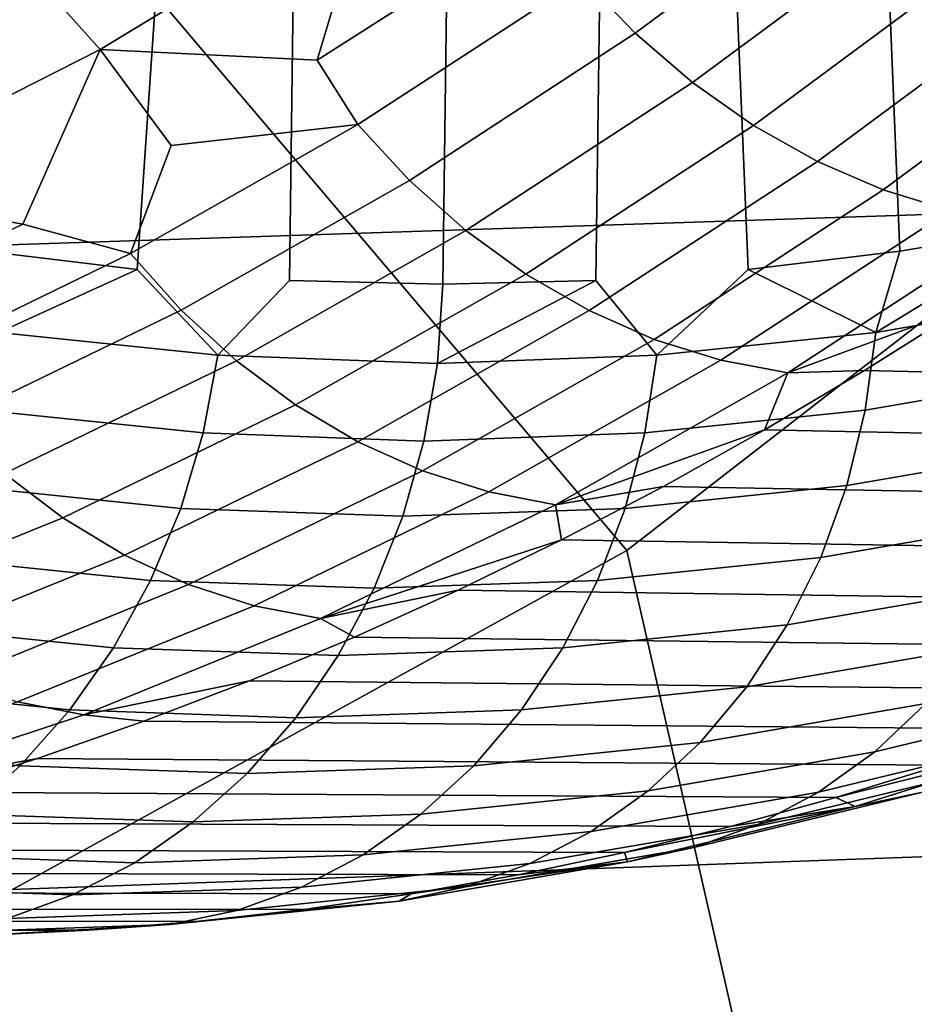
# Model space of a CAD drawing. Header units: metres. Extents: x -240 to 45, y -77 to 27.
# Tile 432 of 656: x -170.495 to -169.823, y -6.2 to -5.461. Entities that reach past the tile are written whole.
import ezdxf

# ---------------------------------------------------------------- set-up
doc = ezdxf.new("R2010")
doc.units = ezdxf.units.M
doc.layers.add('solid_102011X2', color=7, linetype='CONTINUOUS')

msp = doc.modelspace()

# ---------------------------------------------------------------- linework, layer by layer
at = {"layer": 'solid_102011X2'}
for points in [[(-170.521622, -5.634706, 290.411682), (-170.63559, -5.615582, 290.222412), (-170.495773, -3.51779, 290.391998), (-170.381332, -3.552984, 290.582458)], [(-169.804535, -3.51779, 291.542389), (-169.720428, -5.615581, 291.745483), (-169.834045, -5.634704, 291.556), (-169.918991, -3.552984, 291.351929)], [(-170.407288, -5.648428, 290.601654), (-170.521622, -5.634706, 290.411682), (-170.381332, -3.552984, 290.582458), (-170.265976, -3.574157, 290.774445)], [(-170.034348, -3.574157, 291.159943), (-169.918991, -3.552984, 291.351929), (-169.834045, -5.634704, 291.556), (-169.948105, -5.648428, 291.365875)], [(-170.346451, -5.712609, 290.7117), (-170.407288, -5.648428, 290.601654), (-170.265976, -3.574157, 290.774445), (-170.292648, -5.656705, 290.792267)], [(-170.265976, -3.574157, 290.774445), (-170.150162, -3.581223, 290.967194), (-170.177597, -5.659432, 290.983673), (-170.292648, -5.656705, 290.792267)], [(-170.150162, -3.581223, 290.967194), (-170.034348, -3.574157, 291.159943), (-170.062592, -5.656705, 291.17514), (-170.177597, -5.659432, 290.983673)], [(-170.016724, -5.712609, 291.260468), (-170.062592, -5.656705, 291.17514), (-170.034348, -3.574157, 291.159943), (-169.948105, -5.648428, 291.365875)], [(-170.0392, -5.859412, 315.139038), (-170.490173, -5.327822, 314.215637), (-169.888916, -4.737696, 314.659821), (-169.28183, -5.272058, 315.734375)], [(-171.246597, -5.921574, 313.60553), (-171.682327, -5.384171, 312.676727), (-171.081055, -4.787652, 313.132416), (-170.490173, -5.327822, 314.215637)], [(-169.11554, -5.096451, 351.594696), (-170.998749, -5.153143, 350.303497), (-170.867691, -5.64194, 350.137848), (-168.988159, -5.57987, 351.429108)], [(-169.917496, -6.393852, 315.674927), (-170.0392, -5.859412, 315.139038), (-169.28183, -5.272058, 315.734375), (-168.814682, -5.797801, 316.652527)], [(-170.294708, -5.294151, 294.381226), (-170.495132, -5.415947, 294.047668), (-170.434967, -5.483207, 294.034027), (-170.232895, -5.360404, 294.370361)], [(-170.032928, -5.470901, 294.47168), (-169.865738, -5.346933, 294.749908), (-169.906342, -5.306138, 294.755005), (-170.072647, -5.42946, 294.47821)], [(-171.131058, -6.461617, 314.148407), (-171.246597, -5.921574, 313.60553), (-170.490173, -5.327822, 314.215637), (-170.0392, -5.859412, 315.139038)], [(-169.989853, -5.508001, 294.461334), (-169.821899, -5.383454, 294.740845), (-169.865738, -5.346933, 294.749908), (-170.032928, -5.470901, 294.47168)], [(-170.69986, -5.519782, 293.70694), (-170.495132, -5.415947, 294.047668), (-170.560669, -5.355386, 294.066803), (-170.763916, -5.458463, 293.728546)], [(-170.271942, -5.491091, 294.208801), (-170.232895, -5.360404, 294.370361), (-170.434967, -5.483207, 294.034027)], [(-170.271942, -5.491091, 294.208801), (-170.164108, -5.422187, 294.388275), (-170.232895, -5.360404, 294.370361)], [(-169.944016, -5.540265, 294.447296), (-169.775391, -5.415215, 294.727936), (-169.821899, -5.383454, 294.740845), (-169.989853, -5.508001, 294.461334)], [(-170.495132, -5.415947, 294.047668), (-170.69986, -5.519782, 293.70694), (-170.641373, -5.587882, 293.690552), (-170.434967, -5.483207, 294.034027)], [(-169.896042, -5.567262, 294.429749), (-169.726837, -5.441791, 294.711365), (-169.775391, -5.415215, 294.727936), (-169.944016, -5.540265, 294.447296)], [(-170.241379, -5.539519, 294.197418), (-170.072647, -5.42946, 294.47821), (-170.164108, -5.422187, 294.388275), (-170.271942, -5.491091, 294.208801)], [(-170.202515, -5.581525, 294.189453), (-170.032928, -5.470901, 294.47168), (-170.072647, -5.42946, 294.47821), (-170.241379, -5.539519, 294.197418)], [(-169.846542, -5.588631, 294.408936), (-169.676895, -5.462827, 294.691315), (-169.726837, -5.441791, 294.711365), (-169.896042, -5.567262, 294.429749)], [(-169.796204, -5.604087, 294.385162), (-169.626221, -5.478042, 294.66806), (-169.676895, -5.462827, 294.691315), (-169.846542, -5.588631, 294.408936)], [(-170.160217, -5.619131, 294.177795), (-169.989853, -5.508001, 294.461334), (-170.032928, -5.470901, 294.47168), (-170.202515, -5.581525, 294.189453)], [(-170.493042, -5.614202, 293.84082), (-170.434967, -5.483207, 294.034027), (-170.641373, -5.587882, 293.690552)], [(-170.412186, -5.636397, 293.913147), (-170.381622, -5.55514, 294.026276), (-170.434967, -5.483207, 294.034027), (-170.493042, -5.614202, 293.84082)], [(-170.241379, -5.539519, 294.197418), (-170.271942, -5.491091, 294.208801), (-170.434967, -5.483207, 294.034027), (-170.381622, -5.55514, 294.026276)], [(-170.115051, -5.651834, 294.162628), (-169.944016, -5.540265, 294.447296), (-169.989853, -5.508001, 294.461334), (-170.160217, -5.619131, 294.177795)], [(-170.412186, -5.636397, 293.913147), (-170.241379, -5.539519, 294.197418), (-170.381622, -5.55514, 294.026276)], [(-170.374191, -5.678891, 293.903717), (-170.202515, -5.581525, 294.189453), (-170.241379, -5.539519, 294.197418), (-170.412186, -5.636397, 293.913147)], [(-170.067642, -5.679199, 294.144165), (-169.896042, -5.567262, 294.429749), (-169.944016, -5.540265, 294.447296), (-170.115051, -5.651834, 294.162628)], [(-170.0186, -5.70086, 294.12262), (-169.846542, -5.588631, 294.408936), (-169.896042, -5.567262, 294.429749), (-170.067642, -5.679199, 294.144165)], [(-168.988159, -5.57987, 351.429108), (-170.867691, -5.64194, 350.137848), (-170.724899, -6.122047, 349.957336), (-168.849365, -6.054694, 351.248657)], [(-170.332657, -5.716935, 293.890778), (-170.160217, -5.619131, 294.177795), (-170.202515, -5.581525, 294.189453), (-170.374191, -5.678891, 293.903717)], [(-170.606064, -5.668122, 293.65274), (-170.493042, -5.614202, 293.84082), (-170.641373, -5.587882, 293.690552)], [(-169.968582, -5.716527, 294.098297), (-169.796204, -5.604087, 294.385162), (-169.846542, -5.588631, 294.408936), (-170.0186, -5.70086, 294.12262)], [(-169.918259, -5.725991, 294.071533), (-169.745682, -5.613424, 294.358704), (-169.796204, -5.604087, 294.385162), (-169.968582, -5.716527, 294.098297)], [(-169.745682, -5.613424, 294.358704), (-169.918259, -5.725991, 294.071533), (-169.786362, -5.67729, 294.179932), (-169.712952, -5.628196, 294.302094)], [(-170.584808, -5.720177, 293.625824), (-170.412186, -5.636397, 293.913147), (-170.493042, -5.614202, 293.84082), (-170.606064, -5.668122, 293.65274)], [(-170.288177, -5.750019, 293.874512), (-170.115051, -5.651834, 294.162628), (-170.160217, -5.619131, 294.177795), (-170.332657, -5.716935, 293.890778)], [(-169.852173, -5.69568, 291.534668), (-169.834045, -5.634704, 291.556), (-169.720428, -5.615581, 291.745483)], [(-169.852173, -5.69568, 291.534668), (-169.720428, -5.615581, 291.745483), (-169.688141, -5.667446, 291.808289)], [(-170.511322, -5.69568, 290.437683), (-170.521622, -5.634706, 290.411682), (-170.407288, -5.648428, 290.601654)], [(-169.852173, -5.69568, 291.534668), (-169.948105, -5.648428, 291.365875), (-169.834045, -5.634704, 291.556)], [(-170.547668, -5.763087, 293.61499), (-170.374191, -5.678891, 293.903717), (-170.412186, -5.636397, 293.913147), (-170.584808, -5.720177, 293.625824)], [(-170.511322, -5.69568, 290.437683), (-170.407288, -5.648428, 290.601654), (-170.346451, -5.712609, 290.7117)], [(-170.016724, -5.712609, 291.260468), (-169.948105, -5.648428, 291.365875), (-169.852173, -5.69568, 291.534668)], [(-170.18161, -5.718903, 290.986084), (-170.346451, -5.712609, 290.7117), (-170.292648, -5.656705, 290.792267), (-170.177597, -5.659432, 290.983673)], [(-170.241318, -5.777702, 293.855103), (-170.067642, -5.679199, 294.144165), (-170.115051, -5.651834, 294.162628), (-170.288177, -5.750019, 293.874512)], [(-170.18161, -5.718903, 290.986084), (-170.177597, -5.659432, 290.983673), (-170.062592, -5.656705, 291.17514)], [(-170.016724, -5.712609, 291.260468), (-170.18161, -5.718903, 290.986084), (-170.062592, -5.656705, 291.17514)], [(-169.852173, -5.69568, 291.534668), (-169.688141, -5.667446, 291.808289), (-169.694962, -5.72568, 291.819611), (-169.860062, -5.754097, 291.54422)], [(-170.506912, -5.801502, 293.6008), (-170.332657, -5.716935, 293.890778), (-170.374191, -5.678891, 293.903717), (-170.547668, -5.763087, 293.61499)], [(-170.192719, -5.799614, 293.832825), (-170.0186, -5.70086, 294.12262), (-170.067642, -5.679199, 294.144165), (-170.241318, -5.777702, 293.855103)], [(-169.918259, -5.725991, 294.071533), (-169.860657, -5.724214, 294.056274), (-169.786362, -5.67729, 294.179932)], [(-169.194412, -5.739527, 293.598785), (-169.121552, -5.694209, 293.720917), (-169.786362, -5.67729, 294.179932), (-169.860657, -5.724214, 294.056274)], [(-170.511322, -5.69568, 290.437683), (-170.346451, -5.712609, 290.7117), (-170.357513, -5.771136, 290.715942), (-170.523453, -5.754097, 290.440155)], [(-170.143021, -5.815463, 293.807953), (-169.968582, -5.716527, 294.098297), (-170.0186, -5.70086, 294.12262), (-170.192719, -5.799614, 293.832825)], [(-170.016724, -5.712609, 291.260468), (-169.852173, -5.69568, 291.534668), (-169.860062, -5.754097, 291.54422), (-170.025665, -5.771136, 291.26825)], [(-170.463089, -5.83491, 293.583405), (-170.288177, -5.750019, 293.874512), (-170.332657, -5.716935, 293.890778), (-170.506912, -5.801502, 293.6008)], [(-170.346451, -5.712609, 290.7117), (-170.18161, -5.718903, 290.986084), (-170.191666, -5.777392, 290.992126), (-170.357513, -5.771136, 290.715942)], [(-170.025665, -5.771136, 291.26825), (-170.191666, -5.777392, 290.992126), (-170.18161, -5.718903, 290.986084), (-170.016724, -5.712609, 291.260468)], [(-170.092896, -5.825037, 293.780884), (-169.918259, -5.725991, 294.071533), (-169.968582, -5.716527, 294.098297), (-170.143021, -5.815463, 293.807953)], [(-169.268066, -5.782675, 293.475372), (-169.194412, -5.739527, 293.598785), (-169.860657, -5.724214, 294.056274), (-169.935791, -5.768904, 293.931213)], [(-169.918259, -5.725991, 294.071533), (-169.935791, -5.768904, 293.931213), (-169.860657, -5.724214, 294.056274)], [(-170.092896, -5.825037, 293.780884), (-169.935791, -5.768904, 293.931213), (-169.918259, -5.725991, 294.071533)], [(-169.860062, -5.754097, 291.54422), (-169.694962, -5.72568, 291.819611), (-169.707794, -5.782117, 291.83429), (-169.873917, -5.81071, 291.55719)], [(-170.523453, -5.754097, 290.440155), (-170.357513, -5.771136, 290.715942), (-170.374451, -5.827855, 290.723785), (-170.541412, -5.81071, 290.44632)], [(-170.416794, -5.862864, 293.56308), (-170.241318, -5.777702, 293.855103), (-170.288177, -5.750019, 293.874512), (-170.463089, -5.83491, 293.583405)], [(-170.025665, -5.771136, 291.26825), (-169.860062, -5.754097, 291.54422), (-169.873917, -5.81071, 291.55719), (-170.040558, -5.827855, 291.27951)], [(-170.092896, -5.825037, 293.780884), (-170.011719, -5.811315, 293.804871), (-169.935791, -5.768904, 293.931213)], [(-169.342499, -5.823609, 293.350708), (-169.268066, -5.782675, 293.475372), (-169.935791, -5.768904, 293.931213), (-170.011719, -5.811315, 293.804871)], [(-170.357513, -5.771136, 290.715942), (-170.191666, -5.777392, 290.992126), (-170.207443, -5.833568, 291.001617), (-170.374451, -5.827855, 290.723785)], [(-170.040558, -5.827855, 291.27951), (-170.207443, -5.833568, 291.001617), (-170.191666, -5.777392, 290.992126), (-170.025665, -5.771136, 291.26825)], [(-170.368637, -5.884991, 293.54007), (-170.192719, -5.799614, 293.832825), (-170.241318, -5.777702, 293.855103), (-170.416794, -5.862864, 293.56308)], [(-169.873917, -5.81071, 291.55719), (-169.707794, -5.782117, 291.83429), (-169.726471, -5.83595, 291.852173), (-169.89357, -5.864712, 291.573425)], [(-169.203171, -6.879925, 316.962921), (-169.917496, -6.393852, 315.674927), (-168.814682, -5.797801, 316.652527), (-168.686447, -6.326638, 317.181671)], [(-170.639511, -5.906596, 293.289795), (-170.463089, -5.83491, 293.583405), (-170.506912, -5.801502, 293.6008), (-170.682663, -5.872918, 293.308289)], [(-170.31926, -5.900995, 293.514679), (-170.143021, -5.815463, 293.807953), (-170.192719, -5.799614, 293.832825), (-170.368637, -5.884991, 293.54007)], [(-170.541412, -5.81071, 290.44632), (-170.374451, -5.827855, 290.723785), (-170.397034, -5.881957, 290.735138), (-170.564972, -5.864712, 290.456024)], [(-170.092896, -5.825037, 293.780884), (-170.08844, -5.851415, 293.677185), (-170.011719, -5.811315, 293.804871)], [(-169.417679, -5.862301, 293.224823), (-169.342499, -5.823609, 293.350708), (-170.011719, -5.811315, 293.804871), (-170.08844, -5.851415, 293.677185)], [(-170.040558, -5.827855, 291.27951), (-169.873917, -5.81071, 291.55719), (-169.89357, -5.864712, 291.573425), (-170.061172, -5.881957, 291.294128)], [(-170.269318, -5.910662, 293.487244), (-170.092896, -5.825037, 293.780884), (-170.143021, -5.815463, 293.807953), (-170.31926, -5.900995, 293.514679)], [(-170.374451, -5.827855, 290.723785), (-170.207443, -5.833568, 291.001617), (-170.22905, -5.887703, 291.014587), (-170.397034, -5.881957, 290.735138)], [(-170.269318, -5.910662, 293.487244), (-170.08844, -5.851415, 293.677185), (-170.092896, -5.825037, 293.780884)], [(-170.061172, -5.881957, 291.294128), (-170.22905, -5.887703, 291.014587), (-170.207443, -5.833568, 291.001617), (-170.040558, -5.827855, 291.27951)], [(-170.593765, -5.934775, 293.268524), (-170.416794, -5.862864, 293.56308), (-170.463089, -5.83491, 293.583405), (-170.639511, -5.906596, 293.289795)], [(-169.89357, -5.864712, 291.573425), (-169.726471, -5.83595, 291.852173), (-169.750702, -5.886412, 291.872955), (-169.918716, -5.915332, 291.592682)], [(-170.269318, -5.910662, 293.487244), (-170.165878, -5.889149, 293.548309), (-170.08844, -5.851415, 293.677185)], [(-169.493561, -5.8987, 293.097809), (-169.417679, -5.862301, 293.224823), (-170.08844, -5.851415, 293.677185), (-170.165878, -5.889149, 293.548309)], [(-170.43576, -6.953101, 315.448151), (-171.131058, -6.461617, 314.148407), (-170.0392, -5.859412, 315.139038), (-169.917496, -6.393852, 315.674927)], [(-170.564972, -5.864712, 290.456024), (-170.397034, -5.881957, 290.735138), (-170.424927, -5.932671, 290.749847), (-170.593781, -5.915332, 290.469208)], [(-170.546051, -5.95708, 293.244781), (-170.368637, -5.884991, 293.54007), (-170.416794, -5.862864, 293.56308), (-170.593765, -5.934775, 293.268524)], [(-170.061172, -5.881957, 291.294128), (-169.89357, -5.864712, 291.573425), (-169.918716, -5.915332, 291.592682), (-170.087234, -5.932671, 291.311859)], [(-170.496979, -5.973213, 293.218872), (-170.31926, -5.900995, 293.514679), (-170.368637, -5.884991, 293.54007), (-170.546051, -5.95708, 293.244781)], [(-170.397034, -5.881957, 290.735138), (-170.22905, -5.887703, 291.014587), (-170.256027, -5.938448, 291.030823), (-170.424927, -5.932671, 290.749847)], [(-170.087234, -5.932671, 291.311859), (-170.256027, -5.938448, 291.030823), (-170.22905, -5.887703, 291.014587), (-170.061172, -5.881957, 291.294128)], [(-169.918716, -5.915332, 291.592682), (-169.750702, -5.886412, 291.872955), (-169.780167, -5.932784, 291.896362), (-169.94902, -5.961849, 291.614685)], [(-170.269318, -5.910662, 293.487244), (-170.243973, -5.924468, 293.418304), (-170.165878, -5.889149, 293.548309)], [(-169.570084, -5.932758, 292.969788), (-169.493561, -5.8987, 293.097809), (-170.165878, -5.889149, 293.548309), (-170.243973, -5.924468, 293.418304)], [(-170.447235, -5.982959, 293.191132), (-170.269318, -5.910662, 293.487244), (-170.31926, -5.900995, 293.514679), (-170.496979, -5.973213, 293.218872)], [(-170.593781, -5.915332, 290.469208), (-170.424927, -5.932671, 290.749847), (-170.457748, -5.979273, 290.76767), (-170.627441, -5.961848, 290.485626)], [(-170.269318, -5.910662, 293.487244), (-170.447235, -5.982959, 293.191132), (-170.322754, -5.957347, 293.287231), (-170.243973, -5.924468, 293.418304)], [(-170.087234, -5.932671, 291.311859), (-169.918716, -5.915332, 291.592682), (-169.94902, -5.961849, 291.614685), (-170.118378, -5.979273, 291.332458)], [(-169.647263, -5.964455, 292.840729), (-169.570084, -5.932758, 292.969788), (-170.243973, -5.924468, 293.418304), (-170.322754, -5.957347, 293.287231)], [(-170.424927, -5.932671, 290.749847), (-170.256027, -5.938448, 291.030823), (-170.28801, -5.98508, 291.050018), (-170.457748, -5.979273, 290.76767)], [(-170.118378, -5.979273, 291.332458), (-170.28801, -5.98508, 291.050018), (-170.256027, -5.938448, 291.030823), (-170.087234, -5.932671, 291.311859)], [(-169.94902, -5.961849, 291.614685), (-169.780167, -5.932784, 291.896362), (-169.814423, -5.974403, 291.922028), (-169.984024, -6.003598, 291.63913)], [(-169.814423, -5.974403, 291.922028), (-169.645538, -5.933494, 292.203979), (-169.683456, -5.969609, 292.232697), (-169.852982, -6.010677, 291.949646)], [(-170.447235, -5.982959, 293.191132), (-170.40213, -5.987745, 293.155121), (-170.322754, -5.957347, 293.287231)], [(-169.725021, -5.993752, 292.710724), (-169.647263, -5.964455, 292.840729), (-170.322754, -5.957347, 293.287231), (-170.40213, -5.987745, 293.155121)], [(-170.627441, -5.961848, 290.485626), (-170.457748, -5.979273, 290.76767), (-170.494995, -6.0211, 290.78833), (-170.665451, -6.003597, 290.505066)], [(-170.118378, -5.979273, 291.332458), (-169.94902, -5.961849, 291.614685), (-169.984024, -6.003598, 291.63913), (-170.154129, -6.0211, 291.355652)], [(-170.626404, -6.042, 292.892975), (-170.447235, -5.982959, 293.191132), (-170.496979, -5.973213, 293.218872), (-170.675949, -6.032192, 292.921021)], [(-169.984024, -6.003598, 291.63913), (-169.814423, -5.974403, 291.922028), (-169.852982, -6.010677, 291.949646), (-170.023239, -6.039984, 291.665649)], [(-169.852982, -6.010677, 291.949646), (-169.683456, -5.969609, 292.232697), (-169.725235, -5.999887, 292.262726), (-169.895309, -6.041088, 291.97879)], [(-170.447235, -5.982959, 293.191132), (-170.626404, -6.042, 292.892975), (-170.48204, -6.015615, 293.022125), (-170.40213, -5.987745, 293.155121)], [(-170.457748, -5.979273, 290.76767), (-170.28801, -5.98508, 291.050018), (-170.324509, -6.026931, 291.07196), (-170.494995, -6.0211, 290.78833)], [(-170.154129, -6.0211, 291.355652), (-170.324509, -6.026931, 291.07196), (-170.28801, -5.98508, 291.050018), (-170.118378, -5.979273, 291.332458)], [(-169.803299, -6.020606, 292.579895), (-169.725021, -5.993752, 292.710724), (-170.40213, -5.987745, 293.155121), (-170.48204, -6.015615, 293.022125)], [(-169.817978, -6.041295, 292.325165), (-169.648117, -5.988021, 292.609009), (-169.697571, -5.998503, 292.640778), (-169.867615, -6.051835, 292.356628)], [(-169.697571, -5.998503, 292.640778), (-169.803299, -6.020606, 292.579895), (-169.88208, -6.044996, 292.448273)], [(-169.867615, -6.051835, 292.356628), (-169.697571, -5.998503, 292.640778), (-169.88208, -6.044996, 292.448273)], [(-170.665451, -6.003597, 290.505066), (-170.494995, -6.0211, 290.78833), (-170.536179, -6.057553, 290.811615), (-170.707275, -6.039984, 290.527222)], [(-170.154129, -6.0211, 291.355652), (-169.984024, -6.003598, 291.63913), (-170.023239, -6.039984, 291.665649), (-170.194016, -6.057553, 291.381073)], [(-169.895309, -6.041088, 291.97879), (-169.725235, -5.999887, 292.262726), (-169.770294, -6.023897, 292.293701), (-169.940796, -6.065202, 292.009033)], [(-170.023239, -6.039984, 291.665649), (-169.852982, -6.010677, 291.949646), (-169.895309, -6.041088, 291.97879), (-170.066116, -6.070488, 291.693878)], [(-170.626404, -6.042, 292.892975), (-170.562469, -6.040936, 292.888275), (-170.48204, -6.015615, 293.022125)], [(-169.88208, -6.044996, 292.448273), (-169.803299, -6.020606, 292.579895), (-170.48204, -6.015615, 293.022125), (-170.562469, -6.040936, 292.888275)], [(-170.494995, -6.0211, 290.78833), (-170.324509, -6.026931, 291.07196), (-170.365036, -6.063407, 291.096313), (-170.536179, -6.057553, 290.811615)], [(-170.194016, -6.057553, 291.381073), (-170.365036, -6.063407, 291.096313), (-170.324509, -6.026931, 291.07196), (-170.154129, -6.0211, 291.355652)], [(-169.940796, -6.065202, 292.009033), (-169.770294, -6.023897, 292.293701), (-169.817978, -6.041295, 292.325165), (-169.9888, -6.082675, 292.039978)], [(-169.961334, -6.066898, 292.315948), (-169.88208, -6.044996, 292.448273), (-170.562469, -6.040936, 292.888275), (-170.643372, -6.063678, 292.753601)], [(-170.194016, -6.057553, 291.381073), (-170.023239, -6.039984, 291.665649), (-170.066116, -6.070488, 291.693878), (-170.237427, -6.088114, 291.408386)], [(-170.066116, -6.070488, 291.693878), (-169.895309, -6.041088, 291.97879), (-169.940796, -6.065202, 292.009033), (-170.112045, -6.094676, 291.723419)], [(-169.9888, -6.082675, 292.039978), (-169.817978, -6.041295, 292.325165), (-169.867615, -6.051835, 292.356628), (-170.03862, -6.093258, 292.071136)], [(-169.867615, -6.051835, 292.356628), (-169.88208, -6.044996, 292.448273), (-169.961334, -6.066898, 292.315948)], [(-168.849365, -6.054694, 351.248657), (-170.724899, -6.122047, 349.957336), (-170.570541, -6.592717, 349.762207), (-168.699341, -6.520185, 351.05365)], [(-170.536179, -6.057553, 290.811615), (-170.365036, -6.063407, 291.096313), (-170.408997, -6.093987, 291.122711), (-170.580688, -6.088114, 290.837128)], [(-170.237427, -6.088114, 291.408386), (-170.408997, -6.093987, 291.122711), (-170.365036, -6.063407, 291.096313), (-170.194016, -6.057553, 291.381073)], [(-169.867615, -6.051835, 292.356628), (-169.961334, -6.066898, 292.315948), (-170.040985, -6.086281, 292.182983)], [(-170.03862, -6.093258, 292.071136), (-169.867615, -6.051835, 292.356628), (-170.040985, -6.086281, 292.182983)], [(-170.040985, -6.086281, 292.182983), (-169.961334, -6.066898, 292.315948), (-170.643372, -6.063678, 292.753601), (-170.724686, -6.083807, 292.618286)], [(-170.112045, -6.094676, 291.723419), (-169.940796, -6.065202, 292.009033), (-169.9888, -6.082675, 292.039978), (-170.160339, -6.112203, 291.753845)], [(-170.237427, -6.088114, 291.408386), (-170.066116, -6.070488, 291.693878), (-170.112045, -6.094676, 291.723419), (-170.283768, -6.112346, 291.437225)], [(-170.120987, -6.103122, 292.0495), (-170.040985, -6.086281, 292.182983), (-170.724686, -6.083807, 292.618286), (-170.806335, -6.1013, 292.482391)], [(-170.160339, -6.112203, 291.753845), (-169.9888, -6.082675, 292.039978), (-170.03862, -6.093258, 292.071136), (-170.210342, -6.122818, 291.784698)], [(-170.03862, -6.093258, 292.071136), (-170.040985, -6.086281, 292.182983), (-170.120987, -6.103122, 292.0495)], [(-170.580688, -6.088114, 290.837128), (-170.408997, -6.093987, 291.122711), (-170.45578, -6.118233, 291.150818), (-170.627899, -6.112346, 290.864502)], [(-170.283768, -6.112346, 291.437225), (-170.45578, -6.118233, 291.150818), (-170.408997, -6.093987, 291.122711), (-170.237427, -6.088114, 291.408386)], [(-170.283768, -6.112346, 291.437225), (-170.112045, -6.094676, 291.723419), (-170.160339, -6.112203, 291.753845), (-170.332382, -6.129904, 291.467133)], [(-170.210342, -6.122818, 291.784698), (-170.03862, -6.093258, 292.071136), (-170.201324, -6.117411, 291.915497)], [(-170.03862, -6.093258, 292.071136), (-170.120987, -6.103122, 292.0495), (-170.201324, -6.117411, 291.915497)], [(-170.201324, -6.117411, 291.915497), (-170.120987, -6.103122, 292.0495), (-170.806335, -6.1013, 292.482391), (-170.888336, -6.116143, 292.345917)], [(-170.281937, -6.129124, 291.781097), (-170.201324, -6.117411, 291.915497), (-170.888336, -6.116143, 292.345917), (-170.970596, -6.128312, 292.209015)], [(-170.627899, -6.112346, 290.864502), (-170.45578, -6.118233, 291.150818), (-170.5047, -6.135801, 291.180237), (-170.677124, -6.129904, 290.893402)], [(-170.332382, -6.129904, 291.467133), (-170.5047, -6.135801, 291.180237), (-170.45578, -6.118233, 291.150818), (-170.283768, -6.112346, 291.437225)], [(-170.332382, -6.129904, 291.467133), (-170.160339, -6.112203, 291.753845), (-170.210342, -6.122818, 291.784698), (-170.382568, -6.140537, 291.497681)], [(-170.382568, -6.140537, 291.497681), (-170.210342, -6.122818, 291.784698), (-170.362732, -6.138247, 291.646423)], [(-170.210342, -6.122818, 291.784698), (-170.281937, -6.129124, 291.781097), (-170.362732, -6.138247, 291.646423)], [(-170.210342, -6.122818, 291.784698), (-170.201324, -6.117411, 291.915497), (-170.281937, -6.129124, 291.781097)], [(-170.362732, -6.138247, 291.646423), (-170.281937, -6.129124, 291.781097), (-170.970596, -6.128312, 292.209015), (-171.05304, -6.13779, 292.071808)], [(-170.382568, -6.140537, 291.497681), (-170.555054, -6.146441, 291.21048), (-170.5047, -6.135801, 291.180237), (-170.332382, -6.129904, 291.467133)], [(-170.443726, -6.144772, 291.511505), (-170.362732, -6.138247, 291.646423), (-171.05304, -6.13779, 292.071808), (-171.135635, -6.144568, 291.934326)], [(-170.382568, -6.140537, 291.497681), (-170.362732, -6.138247, 291.646423), (-170.443726, -6.144772, 291.511505)], [(-170.524857, -6.148692, 291.376404), (-170.443726, -6.144772, 291.511505), (-171.135635, -6.144568, 291.934326), (-171.218369, -6.148641, 291.796661)], [(-170.555054, -6.146441, 291.21048), (-170.382568, -6.140537, 291.497681), (-170.524857, -6.148692, 291.376404), (-170.60611, -6.15, 291.24115)], [(-170.382568, -6.140537, 291.497681), (-170.443726, -6.144772, 291.511505), (-170.524857, -6.148692, 291.376404)]]:
    msp.add_3dface(points, dxfattribs=at)

doc.saveas('drawing.dxf')
